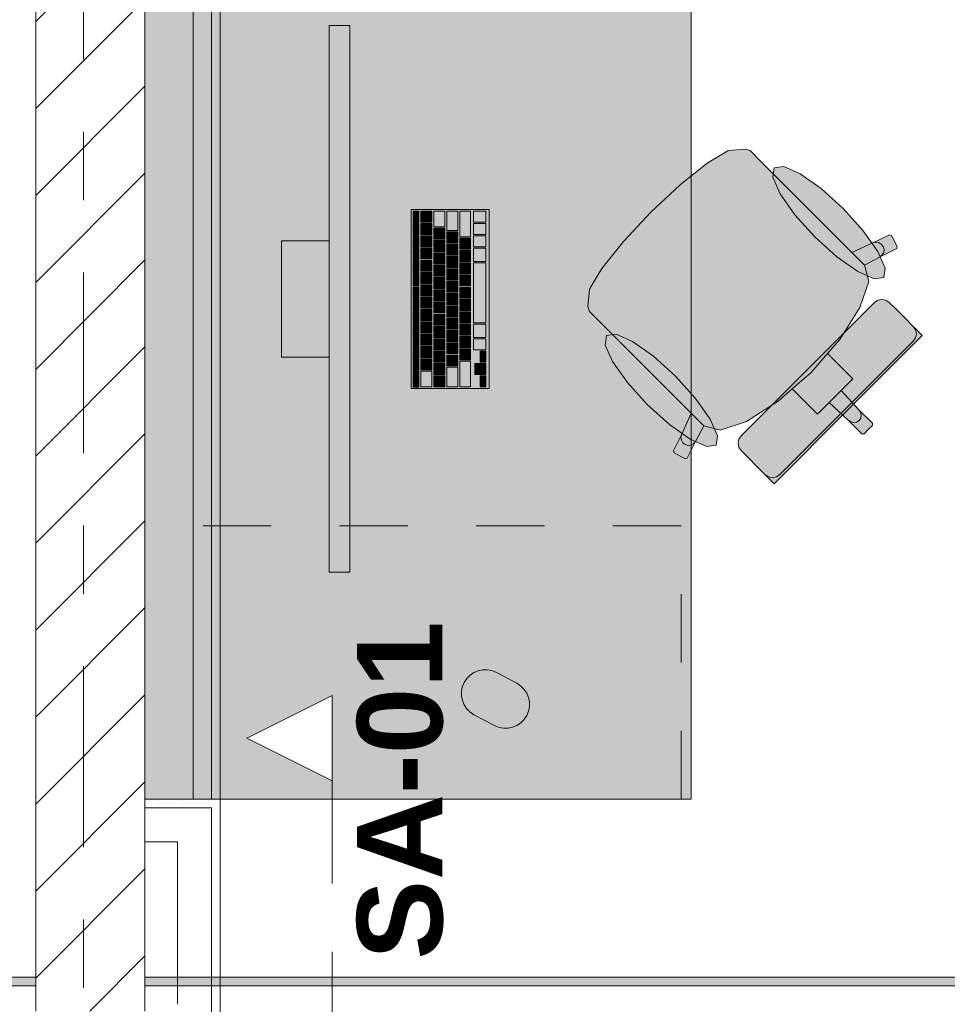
# Model space of a CAD drawing. Header units: metres. Extents: x -3.6 to 84.5, y -11 to 16.8.
# Tile 334 of 389: x 54.4 to 55.8, y 0.7 to 2.2. Entities that reach past the tile are written whole.
import ezdxf

# ---------------------------------------------------------------- set-up
doc = ezdxf.new("R2010")
doc.units = ezdxf.units.M
doc.header["$MEASUREMENT"] = 0
for name, pattern in [('Schnittlinie', [0.3, 0.15, -0.075, 0, -0.075]), ('Strichlinie doppelt', [0.546806, 0.264583, -0.105833, 0.070556, -0.105833]), ('Strichlinie eng', [0.115, 0.075, -0.04]), ('Wipeout_Contour', [1, 0, -1])]:
    doc.linetypes.add(name, pattern=pattern)
for name, color, linetype in [('203 - Marker.Schnitt - Ausbaudetail SA', 7, 'Continuous'), ('451 - Universal.Achsen Raster', 7, 'Continuous'), ('605 - Struktur.Wand Innen', 7, 'Continuous'), ('701 - Einrichtung.Möbel', 7, 'Continuous'), ('Neubau_606 - Struktur.Wand Innen Ausbau', 7, 'Continuous'), ('Neubau_653 - Abdeckung.TB Verkofferung', 7, 'Continuous')]:
    doc.layers.add(name, color=color, linetype=linetype)
doc.styles.add('ERSTELLTER_STIL_1', font='txt')
pattern_1 = [(45, (0, 0), (-0.01767767, 0.01767767), [0, -0.025])]

msp = doc.modelspace()

# ---------------------------------------------------------------- hatches: boundary and pattern name
at = {"layer": '701 - Einrichtung.Möbel', "linetype": 'Continuous', "lineweight": 0, "true_color": 0x3a3a3a}
for points in [[(54.62, 3.01), (54.62, 1.01), (55.42, 1.01), (55.42, 2.21), (56.82, 2.21), (56.82, 3.01)], [(54.9199, 2.1421), (54.8899, 2.1421), (54.8899, 1.3421), (54.9199, 1.3421)], [(55.5423, 1.923), (55.5228, 1.9425), (55.5061, 1.9592), (55.4991, 1.9615), (55.474, 1.9592), (55.4724, 1.9586), (55.443, 1.9407), (55.4039, 1.9093), (55.4033, 1.9088), (55.3609, 1.8691), (55.6791, 1.5509), (55.6853, 1.5571), (55.6852, 1.5602), (55.6653, 1.5801), (55.6394, 1.608), (55.6565, 1.6251), (55.6404, 1.6412), (55.6195, 1.6621), (55.6374, 1.6826), (55.667, 1.7294), (55.6797, 1.7677), (55.6736, 1.7916), (55.6963, 1.8039), (55.7207, 1.8159), (55.7216, 1.8189), (55.7131, 1.835), (55.7101, 1.8361), (55.6858, 1.824), (55.6551, 1.8102)], [(55.6423, 1.8744), (55.6099, 1.9036), (55.5794, 1.9251), (55.5553, 1.9359), (55.5412, 1.9341), (55.5394, 1.9201), (55.5502, 1.8959), (55.5718, 1.8654), (55.6009, 1.8331), (55.6333, 1.8039), (55.6638, 1.7823), (55.6879, 1.7716), (55.702, 1.7733), (55.7038, 1.7874), (55.693, 1.8115), (55.6714, 1.842)], [(55.1239, 1.8731), (55.0099, 1.8731), (55.0099, 1.6111), (55.1239, 1.6111)], [(55.0209, 1.8621), (55.0209, 1.8704), (55.0207, 1.8706), (55.0131, 1.8706), (55.0129, 1.8704), (55.0129, 1.8538), (55.0131, 1.8536), (55.0207, 1.8536), (55.0209, 1.8538)], [(55.0399, 1.8626), (55.0399, 1.8704), (55.0397, 1.8706), (55.0241, 1.8706), (55.0239, 1.8704), (55.0239, 1.8548), (55.0241, 1.8546), (55.0397, 1.8546), (55.0399, 1.8548)], [(55.0589, 1.8591), (55.0589, 1.8704), (55.0587, 1.8706), (55.0431, 1.8706), (55.0429, 1.8704), (55.0429, 1.8478), (55.0431, 1.8476), (55.0587, 1.8476), (55.0589, 1.8478)], [(55.0779, 1.8564), (55.0779, 1.8704), (55.0777, 1.8706), (55.0621, 1.8706), (55.0619, 1.8704), (55.0619, 1.8423), (55.0621, 1.8421), (55.0777, 1.8421), (55.0779, 1.8423)], [(55.0969, 1.8519), (55.0969, 1.8704), (55.0967, 1.8706), (55.0811, 1.8706), (55.0809, 1.8704), (55.0809, 1.8333), (55.0811, 1.8331), (55.0967, 1.8331), (55.0969, 1.8333)], [(55.1189, 1.8626), (55.1189, 1.8704), (55.1187, 1.8706), (55.1011, 1.8706), (55.1009, 1.8704), (55.1009, 1.8548), (55.1011, 1.8546), (55.1187, 1.8546), (55.1189, 1.8548)], [(55.307, 1.6877), (55.4197, 1.5749), (55.4059, 1.5442), (55.3939, 1.5199), (55.3949, 1.5168), (55.4111, 1.5084), (55.414, 1.5093), (55.4261, 1.5336), (55.4384, 1.5564), (55.4623, 1.5503), (55.5006, 1.5629), (55.5474, 1.5925), (55.5679, 1.6105), (55.5887, 1.5896), (55.6049, 1.5735), (55.622, 1.5906), (55.6498, 1.5646), (55.6697, 1.5447), (55.6729, 1.5447), (55.6791, 1.5509), (55.3609, 1.8691), (55.3212, 1.8267), (55.3207, 1.8261), (55.2892, 1.7869), (55.2714, 1.7576), (55.2708, 1.756), (55.2685, 1.7309), (55.2708, 1.7239), (55.2875, 1.7071)], [(55.0209, 1.8436), (55.0209, 1.8519), (55.0207, 1.8521), (55.0131, 1.8521), (55.0129, 1.8519), (55.0129, 1.8353), (55.0131, 1.8351), (55.0207, 1.8351), (55.0209, 1.8353)], [(55.0399, 1.8446), (55.0399, 1.8524), (55.0397, 1.8526), (55.0241, 1.8526), (55.0239, 1.8524), (55.0239, 1.8368), (55.0241, 1.8366), (55.0397, 1.8366), (55.0399, 1.8368)], [(55.0589, 1.8376), (55.0589, 1.8454), (55.0587, 1.8456), (55.0431, 1.8456), (55.0429, 1.8454), (55.0429, 1.8298), (55.0431, 1.8296), (55.0587, 1.8296), (55.0589, 1.8298)], [(55.1189, 1.8446), (55.1189, 1.8524), (55.1187, 1.8526), (55.1011, 1.8526), (55.1009, 1.8524), (55.1009, 1.8368), (55.1011, 1.8366), (55.1187, 1.8366), (55.1189, 1.8368)], [(55.0209, 1.8251), (55.0209, 1.8334), (55.0207, 1.8336), (55.0131, 1.8336), (55.0129, 1.8334), (55.0129, 1.8168), (55.0131, 1.8166), (55.0207, 1.8166), (55.0209, 1.8168)], [(55.0399, 1.8266), (55.0399, 1.8344), (55.0397, 1.8346), (55.0241, 1.8346), (55.0239, 1.8344), (55.0239, 1.8188), (55.0241, 1.8186), (55.0397, 1.8186), (55.0399, 1.8188)], [(55.0779, 1.8321), (55.0779, 1.8399), (55.0777, 1.8401), (55.0621, 1.8401), (55.0619, 1.8399), (55.0619, 1.8243), (55.0621, 1.8241), (55.0777, 1.8241), (55.0779, 1.8243)], [(55.0969, 1.8231), (55.0969, 1.8309), (55.0967, 1.8311), (55.0811, 1.8311), (55.0809, 1.8309), (55.0809, 1.8153), (55.0811, 1.8151), (55.0967, 1.8151), (55.0969, 1.8153)], [(55.1189, 1.8266), (55.1189, 1.8344), (55.1187, 1.8346), (55.1011, 1.8346), (55.1009, 1.8344), (55.1009, 1.8188), (55.1011, 1.8186), (55.1187, 1.8186), (55.1189, 1.8188)], [(54.8899, 1.6571), (54.8899, 1.8271), (54.8199, 1.8271), (54.8199, 1.6571)], [(55.0399, 1.8086), (55.0399, 1.8164), (55.0397, 1.8166), (55.0241, 1.8166), (55.0239, 1.8164), (55.0239, 1.8008), (55.0241, 1.8006), (55.0397, 1.8006), (55.0399, 1.8008)], [(55.0589, 1.8196), (55.0589, 1.8274), (55.0587, 1.8276), (55.0431, 1.8276), (55.0429, 1.8274), (55.0429, 1.8118), (55.0431, 1.8116), (55.0587, 1.8116), (55.0589, 1.8118)], [(55.0779, 1.8141), (55.0779, 1.8219), (55.0777, 1.8221), (55.0621, 1.8221), (55.0619, 1.8219), (55.0619, 1.8063), (55.0621, 1.8061), (55.0777, 1.8061), (55.0779, 1.8063)], [(55.1189, 1.8069), (55.1189, 1.8164), (55.1187, 1.8166), (55.1011, 1.8166), (55.1009, 1.8164), (55.1009, 1.7973), (55.1011, 1.7971), (55.1187, 1.7971), (55.1189, 1.7973)], [(55.0209, 1.8066), (55.0209, 1.8149), (55.0207, 1.8151), (55.0131, 1.8151), (55.0129, 1.8149), (55.0129, 1.7983), (55.0131, 1.7981), (55.0207, 1.7981), (55.0209, 1.7983)], [(55.0589, 1.8016), (55.0589, 1.8094), (55.0587, 1.8096), (55.0431, 1.8096), (55.0429, 1.8094), (55.0429, 1.7938), (55.0431, 1.7936), (55.0587, 1.7936), (55.0589, 1.7938)], [(55.0779, 1.7961), (55.0779, 1.8039), (55.0777, 1.8041), (55.0621, 1.8041), (55.0619, 1.8039), (55.0619, 1.7883), (55.0621, 1.7881), (55.0777, 1.7881), (55.0779, 1.7883)], [(55.0969, 1.8051), (55.0969, 1.8129), (55.0967, 1.8131), (55.0811, 1.8131), (55.0809, 1.8129), (55.0809, 1.7973), (55.0811, 1.7971), (55.0967, 1.7971), (55.0969, 1.7973)], [(55.0209, 1.7881), (55.0209, 1.7964), (55.0207, 1.7966), (55.0131, 1.7966), (55.0129, 1.7964), (55.0129, 1.7798), (55.0131, 1.7796), (55.0207, 1.7796), (55.0209, 1.7798)], [(55.0399, 1.7906), (55.0399, 1.7984), (55.0397, 1.7986), (55.0241, 1.7986), (55.0239, 1.7984), (55.0239, 1.7828), (55.0241, 1.7826), (55.0397, 1.7826), (55.0399, 1.7828)], [(55.0589, 1.7836), (55.0589, 1.7914), (55.0587, 1.7916), (55.0431, 1.7916), (55.0429, 1.7914), (55.0429, 1.7758), (55.0431, 1.7756), (55.0587, 1.7756), (55.0589, 1.7758)], [(55.0969, 1.7871), (55.0969, 1.7949), (55.0967, 1.7951), (55.0811, 1.7951), (55.0809, 1.7949), (55.0809, 1.7793), (55.0811, 1.7791), (55.0967, 1.7791), (55.0969, 1.7793)], [(55.1189, 1.7511), (55.1189, 1.7949), (55.1187, 1.7951), (55.1011, 1.7951), (55.1009, 1.7949), (55.1009, 1.7073), (55.1011, 1.7071), (55.1187, 1.7071), (55.1189, 1.7073)], [(55.0209, 1.7696), (55.0209, 1.7779), (55.0207, 1.7781), (55.0131, 1.7781), (55.0129, 1.7779), (55.0129, 1.7613), (55.0131, 1.7611), (55.0207, 1.7611), (55.0209, 1.7613)], [(55.0399, 1.7726), (55.0399, 1.7804), (55.0397, 1.7806), (55.0241, 1.7806), (55.0239, 1.7804), (55.0239, 1.7648), (55.0241, 1.7646), (55.0397, 1.7646), (55.0399, 1.7648)], [(55.0589, 1.7656), (55.0589, 1.7734), (55.0587, 1.7736), (55.0431, 1.7736), (55.0429, 1.7734), (55.0429, 1.7578), (55.0431, 1.7576), (55.0587, 1.7576), (55.0589, 1.7578)], [(55.0779, 1.7781), (55.0779, 1.7859), (55.0777, 1.7861), (55.0621, 1.7861), (55.0619, 1.7859), (55.0619, 1.7703), (55.0621, 1.7701), (55.0777, 1.7701), (55.0779, 1.7703)], [(55.0969, 1.7691), (55.0969, 1.7769), (55.0967, 1.7771), (55.0811, 1.7771), (55.0809, 1.7769), (55.0809, 1.7613), (55.0811, 1.7611), (55.0967, 1.7611), (55.0969, 1.7613)], [(55.0209, 1.7511), (55.0209, 1.7594), (55.0207, 1.7596), (55.0131, 1.7596), (55.0129, 1.7594), (55.0129, 1.7428), (55.0131, 1.7426), (55.0207, 1.7426), (55.0209, 1.7428)], [(55.0399, 1.7546), (55.0399, 1.7624), (55.0397, 1.7626), (55.0241, 1.7626), (55.0239, 1.7624), (55.0239, 1.7468), (55.0241, 1.7466), (55.0397, 1.7466), (55.0399, 1.7468)], [(55.0779, 1.7601), (55.0779, 1.7679), (55.0777, 1.7681), (55.0621, 1.7681), (55.0619, 1.7679), (55.0619, 1.7523), (55.0621, 1.7521), (55.0777, 1.7521), (55.0779, 1.7523)], [(55.0969, 1.7511), (55.0969, 1.7589), (55.0967, 1.7591), (55.0811, 1.7591), (55.0809, 1.7589), (55.0809, 1.7433), (55.0811, 1.7431), (55.0967, 1.7431), (55.0969, 1.7433)], [(55.0399, 1.7366), (55.0399, 1.7444), (55.0397, 1.7446), (55.0241, 1.7446), (55.0239, 1.7444), (55.0239, 1.7288), (55.0241, 1.7286), (55.0397, 1.7286), (55.0399, 1.7288)], [(55.0589, 1.7476), (55.0589, 1.7554), (55.0587, 1.7556), (55.0431, 1.7556), (55.0429, 1.7554), (55.0429, 1.7398), (55.0431, 1.7396), (55.0587, 1.7396), (55.0589, 1.7398)], [(55.0779, 1.7421), (55.0779, 1.7499), (55.0777, 1.7501), (55.0621, 1.7501), (55.0619, 1.7499), (55.0619, 1.7343), (55.0621, 1.7341), (55.0777, 1.7341), (55.0779, 1.7343)], [(55.0209, 1.7326), (55.0209, 1.7409), (55.0207, 1.7411), (55.0131, 1.7411), (55.0129, 1.7409), (55.0129, 1.7243), (55.0131, 1.7241), (55.0207, 1.7241), (55.0209, 1.7243)], [(55.0589, 1.7296), (55.0589, 1.7374), (55.0587, 1.7376), (55.0431, 1.7376), (55.0429, 1.7374), (55.0429, 1.7218), (55.0431, 1.7216), (55.0587, 1.7216), (55.0589, 1.7218)], [(55.0779, 1.7241), (55.0779, 1.7319), (55.0777, 1.7321), (55.0621, 1.7321), (55.0619, 1.7319), (55.0619, 1.7163), (55.0621, 1.7161), (55.0777, 1.7161), (55.0779, 1.7163)], [(55.0969, 1.7331), (55.0969, 1.7409), (55.0967, 1.7411), (55.0811, 1.7411), (55.0809, 1.7409), (55.0809, 1.7253), (55.0811, 1.7251), (55.0967, 1.7251), (55.0969, 1.7253)], [(55.6882, 1.737), (55.5906, 1.6394), (55.6498, 1.5802), (55.7582, 1.6887), (55.7529, 1.694), (55.7505, 1.6964), (55.745, 1.7019), (55.7426, 1.7043), (55.7354, 1.7115), (55.718, 1.7289), (55.7123, 1.7346), (55.7098, 1.7371), (55.7049, 1.7404), (55.699, 1.7415), (55.6932, 1.7403)], [(55.0209, 1.7141), (55.0209, 1.7224), (55.0207, 1.7226), (55.0131, 1.7226), (55.0129, 1.7224), (55.0129, 1.7058), (55.0131, 1.7056), (55.0207, 1.7056), (55.0209, 1.7058)], [(55.0399, 1.7186), (55.0399, 1.7264), (55.0397, 1.7266), (55.0241, 1.7266), (55.0239, 1.7264), (55.0239, 1.7108), (55.0241, 1.7106), (55.0397, 1.7106), (55.0399, 1.7108)], [(55.0589, 1.7116), (55.0589, 1.7194), (55.0587, 1.7196), (55.0431, 1.7196), (55.0429, 1.7194), (55.0429, 1.7038), (55.0431, 1.7036), (55.0587, 1.7036), (55.0589, 1.7038)], [(55.0969, 1.7151), (55.0969, 1.7229), (55.0967, 1.7231), (55.0811, 1.7231), (55.0809, 1.7229), (55.0809, 1.7073), (55.0811, 1.7071), (55.0967, 1.7071), (55.0969, 1.7073)], [(55.0209, 1.6956), (55.0209, 1.7039), (55.0207, 1.7041), (55.0131, 1.7041), (55.0129, 1.7039), (55.0129, 1.6873), (55.0131, 1.6871), (55.0207, 1.6871), (55.0209, 1.6873)], [(55.0399, 1.7006), (55.0399, 1.7084), (55.0397, 1.7086), (55.0241, 1.7086), (55.0239, 1.7084), (55.0239, 1.6928), (55.0241, 1.6926), (55.0397, 1.6926), (55.0399, 1.6928)], [(55.0589, 1.6936), (55.0589, 1.7014), (55.0587, 1.7016), (55.0431, 1.7016), (55.0429, 1.7014), (55.0429, 1.6858), (55.0431, 1.6856), (55.0587, 1.6856), (55.0589, 1.6858)], [(55.0779, 1.7061), (55.0779, 1.7139), (55.0777, 1.7141), (55.0621, 1.7141), (55.0619, 1.7139), (55.0619, 1.6983), (55.0621, 1.6981), (55.0777, 1.6981), (55.0779, 1.6983)], [(55.0969, 1.6971), (55.0969, 1.7049), (55.0967, 1.7051), (55.0811, 1.7051), (55.0809, 1.7049), (55.0809, 1.6893), (55.0811, 1.6891), (55.0967, 1.6891), (55.0969, 1.6893)], [(55.1189, 1.6954), (55.1189, 1.7049), (55.1187, 1.7051), (55.1011, 1.7051), (55.1009, 1.7049), (55.1009, 1.6858), (55.1011, 1.6856), (55.1187, 1.6856), (55.1189, 1.6858)], [(55.0399, 1.6826), (55.0399, 1.6904), (55.0397, 1.6906), (55.0241, 1.6906), (55.0239, 1.6904), (55.0239, 1.6748), (55.0241, 1.6746), (55.0397, 1.6746), (55.0399, 1.6748)], [(55.0779, 1.6881), (55.0779, 1.6959), (55.0777, 1.6961), (55.0621, 1.6961), (55.0619, 1.6959), (55.0619, 1.6803), (55.0621, 1.6801), (55.0777, 1.6801), (55.0779, 1.6803)], [(55.0969, 1.6791), (55.0969, 1.6869), (55.0967, 1.6871), (55.0811, 1.6871), (55.0809, 1.6869), (55.0809, 1.6713), (55.0811, 1.6711), (55.0967, 1.6711), (55.0969, 1.6713)], [(55.3556, 1.5877), (55.3879, 1.5585), (55.4185, 1.537), (55.4426, 1.5262), (55.4566, 1.528), (55.4584, 1.542), (55.4477, 1.5662), (55.4261, 1.5967), (55.3969, 1.629), (55.3646, 1.6582), (55.3341, 1.6798), (55.3099, 1.6905), (55.2959, 1.6887), (55.2941, 1.6747), (55.3048, 1.6506), (55.3264, 1.6201)], [(55.0209, 1.6771), (55.0209, 1.6854), (55.0207, 1.6856), (55.0131, 1.6856), (55.0129, 1.6854), (55.0129, 1.6688), (55.0131, 1.6686), (55.0207, 1.6686), (55.0209, 1.6688)], [(55.0399, 1.6646), (55.0399, 1.6724), (55.0397, 1.6726), (55.0241, 1.6726), (55.0239, 1.6724), (55.0239, 1.6568), (55.0241, 1.6566), (55.0397, 1.6566), (55.0399, 1.6568)], [(55.0589, 1.6756), (55.0589, 1.6834), (55.0587, 1.6836), (55.0431, 1.6836), (55.0429, 1.6834), (55.0429, 1.6678), (55.0431, 1.6676), (55.0587, 1.6676), (55.0589, 1.6678)], [(55.0779, 1.6701), (55.0779, 1.6779), (55.0777, 1.6781), (55.0621, 1.6781), (55.0619, 1.6779), (55.0619, 1.6623), (55.0621, 1.6621), (55.0777, 1.6621), (55.0779, 1.6623)], [(55.1189, 1.6756), (55.1189, 1.6834), (55.1187, 1.6836), (55.1011, 1.6836), (55.1009, 1.6834), (55.1009, 1.6678), (55.1011, 1.6676), (55.1187, 1.6676), (55.1189, 1.6678)], [(55.0209, 1.6586), (55.0209, 1.6669), (55.0207, 1.6671), (55.0131, 1.6671), (55.0129, 1.6669), (55.0129, 1.6503), (55.0131, 1.6501), (55.0207, 1.6501), (55.0209, 1.6503)], [(55.0589, 1.6576), (55.0589, 1.6654), (55.0587, 1.6656), (55.0431, 1.6656), (55.0429, 1.6654), (55.0429, 1.6498), (55.0431, 1.6496), (55.0587, 1.6496), (55.0589, 1.6498)], [(55.0779, 1.6521), (55.0779, 1.6599), (55.0777, 1.6601), (55.0621, 1.6601), (55.0619, 1.6599), (55.0619, 1.6443), (55.0621, 1.6441), (55.0777, 1.6441), (55.0779, 1.6443)], [(55.0969, 1.6611), (55.0969, 1.6689), (55.0967, 1.6691), (55.0811, 1.6691), (55.0809, 1.6689), (55.0809, 1.6533), (55.0811, 1.6531), (55.0967, 1.6531), (55.0969, 1.6533)], [(55.1189, 1.6576), (55.1189, 1.6654), (55.1187, 1.6656), (55.1111, 1.6656), (55.1109, 1.6654), (55.1109, 1.6498), (55.1111, 1.6496), (55.1187, 1.6496), (55.1189, 1.6498)], [(55.0209, 1.6401), (55.0209, 1.6484), (55.0207, 1.6486), (55.0131, 1.6486), (55.0129, 1.6484), (55.0129, 1.6318), (55.0131, 1.6316), (55.0207, 1.6316), (55.0209, 1.6318)], [(55.0399, 1.6466), (55.0399, 1.6544), (55.0397, 1.6546), (55.0241, 1.6546), (55.0239, 1.6544), (55.0239, 1.6388), (55.0241, 1.6386), (55.0397, 1.6386), (55.0399, 1.6388)], [(55.0589, 1.6396), (55.0589, 1.6474), (55.0587, 1.6476), (55.0431, 1.6476), (55.0429, 1.6474), (55.0429, 1.6318), (55.0431, 1.6316), (55.0587, 1.6316), (55.0589, 1.6318)], [(55.0969, 1.6324), (55.0969, 1.6509), (55.0967, 1.6511), (55.0811, 1.6511), (55.0809, 1.6509), (55.0809, 1.6138), (55.0811, 1.6136), (55.0967, 1.6136), (55.0969, 1.6138)], [(55.1109, 1.6396), (55.1109, 1.6474), (55.1107, 1.6476), (55.1031, 1.6476), (55.1029, 1.6474), (55.1029, 1.6318), (55.1031, 1.6316), (55.1107, 1.6316), (55.1109, 1.6318)], [(55.1189, 1.6396), (55.1189, 1.6474), (55.1187, 1.6476), (55.1111, 1.6476), (55.1109, 1.6474), (55.1109, 1.6318), (55.1111, 1.6316), (55.1187, 1.6316), (55.1189, 1.6318)], [(55.0209, 1.6216), (55.0209, 1.6299), (55.0207, 1.6301), (55.0131, 1.6301), (55.0129, 1.6299), (55.0129, 1.6133), (55.0131, 1.6131), (55.0207, 1.6131), (55.0209, 1.6133)], [(55.0399, 1.6251), (55.0399, 1.6364), (55.0397, 1.6366), (55.0241, 1.6366), (55.0239, 1.6364), (55.0239, 1.6138), (55.0241, 1.6136), (55.0397, 1.6136), (55.0399, 1.6138)], [(55.0589, 1.6216), (55.0589, 1.6294), (55.0587, 1.6296), (55.0431, 1.6296), (55.0429, 1.6294), (55.0429, 1.6138), (55.0431, 1.6136), (55.0587, 1.6136), (55.0589, 1.6138)], [(55.0779, 1.6279), (55.0779, 1.6419), (55.0777, 1.6421), (55.0621, 1.6421), (55.0619, 1.6419), (55.0619, 1.6138), (55.0621, 1.6136), (55.0777, 1.6136), (55.0779, 1.6138)], [(55.1189, 1.6216), (55.1189, 1.6294), (55.1187, 1.6296), (55.1111, 1.6296), (55.1109, 1.6294), (55.1109, 1.6138), (55.1111, 1.6136), (55.1187, 1.6136), (55.1189, 1.6138)], [(55.493, 1.5418), (55.4897, 1.5368), (55.4885, 1.5309), (55.4896, 1.5251), (55.4929, 1.5202), (55.4953, 1.5177), (55.5011, 1.5119), (55.5185, 1.4946), (55.5256, 1.4874), (55.5281, 1.485), (55.5336, 1.4794), (55.536, 1.477), (55.5413, 1.4718), (55.6498, 1.5802), (55.5906, 1.6394)], [(55.1166, 1.1258), (55.1316, 1.1179, 1), (55.1645, 1.1797), (55.1345, 1.1956, 0.994302), (55.1016, 1.1338)]]:
    msp.add_hatch(color=250, dxfattribs=at).paths.add_polyline_path(points)
at = {"layer": 'Neubau_606 - Struktur.Wand Innen Ausbau', "linetype": 'Continuous', "lineweight": 0, "true_color": 0x000000}
h = msp.add_hatch(dxfattribs=at)
h.set_pattern_fill('Gips_0001', color=18, style=0, pattern_type=2)
h.set_pattern_definition(pattern_1)
h.paths.add_polyline_path([(54.7175, 1.01), (54.7175, 0.9975), (54.73, 1.01)])
h = msp.add_hatch(dxfattribs=at)
h.set_pattern_fill('Gips_0001', color=18, style=0, pattern_type=2)
h.set_pattern_definition(pattern_1)
h.paths.add_polyline_path([(54.7175, 0.9975), (54.73, 0.9975), (54.73, 1.01)])
h = msp.add_hatch(dxfattribs=at)
h.set_pattern_fill('Gips_0001', color=18, style=0, pattern_type=2)
h.set_pattern_definition(pattern_1)
h.paths.add_polyline_path([(54.7175, 0.9975), (54.7175, 0.255), (54.73, 0.255), (54.73, 0.9975)])
at = {"layer": 'Neubau_653 - Abdeckung.TB Verkofferung', "linetype": 'Continuous', "lineweight": 0, "true_color": 0x000000}
h = msp.add_hatch(dxfattribs=at)
h.set_pattern_fill('Gips_0001', color=18, style=0, pattern_type=2)
h.set_pattern_definition(pattern_1)
h.paths.add_polyline_path([(54.73, 1.01), (54.73, 5.0505), (54.7175, 5.0505), (54.7175, 1.01)])
h = msp.add_hatch(dxfattribs=at)
h.set_pattern_fill('Gips_0001', color=18, style=0, pattern_type=2)
h.set_pattern_definition(pattern_1)
h.paths.add_polyline_path([(51.02, 0.737), (62.025, 0.737), (62.025, 0.7495), (51.02, 0.7495)])

# ---------------------------------------------------------------- linework, layer by layer
at = {"layer": '203 - Marker.Schnitt - Ausbaudetail SA', "color": 7, "linetype": 'Schnittlinie', "lineweight": 13}
msp.add_line((54.894, 1.037), (54.894, -0.4425), dxfattribs=at)
at = {"layer": '701 - Einrichtung.Möbel', "color": 7, "linetype": 'Continuous', "lineweight": 5, "true_color": 0xebebeb}
for p, q in [((55.474, 1.9592), (55.4991, 1.9615)), ((55.4991, 1.9615), (55.5061, 1.9592)), ((55.443, 1.9407), (55.4724, 1.9586)), ((55.4724, 1.9586), (55.474, 1.9592)), ((55.5061, 1.9592), (55.5228, 1.9425)), ((55.4039, 1.9093), (55.443, 1.9407)), ((55.5228, 1.9425), (55.5423, 1.923)), ((55.5423, 1.923), (55.6551, 1.8102)), ((55.3609, 1.8691), (55.4033, 1.9088)), ((55.4033, 1.9088), (55.4039, 1.9093)), ((55.3609, 1.8691), (55.3212, 1.8267)), ((55.6858, 1.824), (55.7101, 1.8361)), ((55.7101, 1.8361), (55.7131, 1.835)), ((55.7131, 1.835), (55.7216, 1.8189)), ((55.3207, 1.8261), (55.2892, 1.7869)), ((55.3212, 1.8267), (55.3207, 1.8261)), ((55.6551, 1.8102), (55.6858, 1.824)), ((55.6858, 1.824), (55.69, 1.8251)), ((55.69, 1.8251), (55.6943, 1.8245)), ((55.6943, 1.8245), (55.6982, 1.8223)), ((55.7207, 1.8159), (55.6963, 1.8039)), ((55.6982, 1.8223), (55.7009, 1.8189)), ((55.7009, 1.8189), (55.7022, 1.8146)), ((55.7216, 1.8189), (55.7207, 1.8159)), ((55.6735, 1.7918), (55.6551, 1.8102)), ((55.6963, 1.8039), (55.6736, 1.7916)), ((55.6997, 1.8065), (55.6963, 1.8039)), ((55.7018, 1.8103), (55.6997, 1.8065)), ((55.7022, 1.8146), (55.7018, 1.8103)), ((55.2892, 1.7869), (55.2714, 1.7576)), ((55.6735, 1.7918), (55.6736, 1.7916)), ((55.6736, 1.7916), (55.6797, 1.7677)), ((55.6797, 1.7677), (55.667, 1.7294)), ((55.2708, 1.756), (55.2685, 1.7309)), ((55.2714, 1.7576), (55.2708, 1.756)), ((55.2685, 1.7309), (55.2708, 1.7239)), ((55.5906, 1.6394), (55.6882, 1.737)), ((55.667, 1.7294), (55.6374, 1.6826)), ((55.6882, 1.737), (55.6932, 1.7403)), ((55.6932, 1.7403), (55.699, 1.7415)), ((55.699, 1.7415), (55.7049, 1.7404)), ((55.7049, 1.7404), (55.7098, 1.7371)), ((55.7098, 1.7371), (55.7123, 1.7346)), ((55.7123, 1.7346), (55.718, 1.7289)), ((55.2708, 1.7239), (55.2875, 1.7071)), ((55.718, 1.7289), (55.7354, 1.7115)), ((55.2875, 1.7071), (55.307, 1.6877)), ((55.7354, 1.7115), (55.7426, 1.7043)), ((55.7426, 1.7043), (55.745, 1.7019)), ((55.7483, 1.6969), (55.745, 1.7019)), ((55.745, 1.7019), (55.7505, 1.6964)), ((55.307, 1.6877), (55.4197, 1.5749)), ((55.7582, 1.6887), (55.6498, 1.5802)), ((55.7495, 1.6911), (55.7483, 1.6969)), ((55.7483, 1.6852), (55.7495, 1.6911)), ((55.7505, 1.6964), (55.7529, 1.694)), ((55.7529, 1.694), (55.7582, 1.6887)), ((55.6374, 1.6826), (55.6195, 1.6621)), ((55.6473, 1.5827), (55.7449, 1.6803)), ((55.7449, 1.6803), (55.7483, 1.6852)), ((55.6195, 1.6621), (55.5954, 1.6346)), ((55.6195, 1.6621), (55.6404, 1.6412)), ((55.5906, 1.6394), (55.493, 1.5418)), ((55.5679, 1.6105), (55.5954, 1.6346)), ((55.6404, 1.6412), (55.6565, 1.6251)), ((55.6565, 1.6251), (55.6394, 1.608)), ((55.5474, 1.5925), (55.5679, 1.6105)), ((55.5679, 1.6105), (55.5887, 1.5896)), ((55.622, 1.5906), (55.6307, 1.5993)), ((55.6394, 1.608), (55.6307, 1.5993)), ((55.6394, 1.608), (55.6653, 1.5801)), ((55.5006, 1.5629), (55.5474, 1.5925)), ((55.5887, 1.5896), (55.6049, 1.5735)), ((55.6049, 1.5735), (55.622, 1.5906)), ((55.622, 1.5906), (55.6498, 1.5646)), ((55.4197, 1.5749), (55.4059, 1.5442)), ((55.4382, 1.5564), (55.4197, 1.5749)), ((55.5413, 1.4718), (55.6498, 1.5802)), ((55.6473, 1.5827), (55.5497, 1.4851)), ((55.6653, 1.5801), (55.6678, 1.5765)), ((55.6653, 1.5801), (55.6852, 1.5602)), ((55.6678, 1.5765), (55.6688, 1.5722)), ((55.6688, 1.5722), (55.668, 1.5679)), ((55.4261, 1.5336), (55.4384, 1.5564)), ((55.4382, 1.5564), (55.4384, 1.5564)), ((55.4384, 1.5564), (55.4623, 1.5503)), ((55.4623, 1.5503), (55.5006, 1.5629)), ((55.6498, 1.5646), (55.6535, 1.5622)), ((55.6498, 1.5646), (55.6697, 1.5447)), ((55.6535, 1.5622), (55.6578, 1.5612)), ((55.6578, 1.5612), (55.6621, 1.562)), ((55.6621, 1.562), (55.6657, 1.5643)), ((55.668, 1.5679), (55.6657, 1.5643)), ((55.6853, 1.5571), (55.6791, 1.5509)), ((55.6852, 1.5602), (55.6853, 1.5571)), ((55.4059, 1.5442), (55.3939, 1.5199)), ((55.4059, 1.5442), (55.4048, 1.54)), ((55.493, 1.5418), (55.4897, 1.5368)), ((55.6697, 1.5447), (55.6729, 1.5447)), ((55.6729, 1.5447), (55.6791, 1.5509)), ((55.4048, 1.54), (55.4054, 1.5357)), ((55.4054, 1.5357), (55.4076, 1.5318)), ((55.4076, 1.5318), (55.4111, 1.5291)), ((55.4111, 1.5291), (55.4153, 1.5278)), ((55.414, 1.5093), (55.4261, 1.5336)), ((55.4153, 1.5278), (55.4197, 1.5282)), ((55.4197, 1.5282), (55.4234, 1.5303)), ((55.4234, 1.5303), (55.4261, 1.5336)), ((55.4897, 1.5368), (55.4885, 1.5309)), ((55.4885, 1.5309), (55.4896, 1.5251)), ((55.3939, 1.5199), (55.3949, 1.5168)), ((55.3949, 1.5168), (55.4111, 1.5084)), ((55.4896, 1.5251), (55.4929, 1.5202)), ((55.4929, 1.5202), (55.4953, 1.5177)), ((55.4953, 1.5177), (55.5011, 1.5119)), ((55.4111, 1.5084), (55.414, 1.5093)), ((55.5011, 1.5119), (55.5185, 1.4946)), ((55.5185, 1.4946), (55.5256, 1.4874)), ((55.5256, 1.4874), (55.5281, 1.485)), ((55.5281, 1.485), (55.5336, 1.4794)), ((55.5331, 1.4817), (55.5281, 1.4849)), ((55.5497, 1.4851), (55.5447, 1.4817)), ((55.5389, 1.4805), (55.5331, 1.4817)), ((55.5336, 1.4794), (55.536, 1.477)), ((55.536, 1.477), (55.5413, 1.4718)), ((55.5447, 1.4817), (55.5389, 1.4805))]:
    msp.add_line(p, q, dxfattribs=at)
at = {"layer": '701 - Einrichtung.Möbel', "color": 7, "linetype": 'Strichlinie eng', "lineweight": 5, "true_color": 0xebebeb}
for p, q in [((55.405, 1.41), (54.62, 1.41)), ((55.405, 1.01), (55.405, 1.41))]:
    msp.add_line(p, q, dxfattribs=at)
at = {"layer": '701 - Einrichtung.Möbel', "color": 7, "linetype": 'Continuous', "lineweight": 5, "true_color": 0xebebeb, "flags": 128}
for points in [[(54.62, 3.01), (54.62, 1.01), (55.42, 1.01), (55.42, 2.21), (56.82, 2.21), (56.82, 3.01)], [(54.9199, 2.1421), (54.9199, 1.3421), (54.8899, 1.3421), (54.8899, 2.1421)], [(55.6423, 1.8744), (55.6714, 1.842), (55.693, 1.8115), (55.7038, 1.7874), (55.702, 1.7733), (55.6879, 1.7716), (55.6638, 1.7823), (55.6333, 1.8039), (55.6009, 1.8331), (55.5718, 1.8654), (55.5502, 1.8959), (55.5394, 1.9201), (55.5412, 1.9341), (55.5553, 1.9359), (55.5794, 1.9251), (55.6099, 1.9036)], [(55.1239, 1.8731), (55.1239, 1.6111), (55.0099, 1.6111), (55.0099, 1.8731)], [(55.0209, 1.8621), (55.0209, 1.8538), (55.0207, 1.8536), (55.0131, 1.8536), (55.0129, 1.8538), (55.0129, 1.8704), (55.0131, 1.8706), (55.0207, 1.8706), (55.0209, 1.8704)], [(55.0399, 1.8626), (55.0399, 1.8548), (55.0397, 1.8546), (55.0241, 1.8546), (55.0239, 1.8548), (55.0239, 1.8704), (55.0241, 1.8706), (55.0397, 1.8706), (55.0399, 1.8704)], [(55.0589, 1.8591), (55.0589, 1.8478), (55.0587, 1.8476), (55.0431, 1.8476), (55.0429, 1.8478), (55.0429, 1.8704), (55.0431, 1.8706), (55.0587, 1.8706), (55.0589, 1.8704)], [(55.0779, 1.8564), (55.0779, 1.8423), (55.0777, 1.8421), (55.0621, 1.8421), (55.0619, 1.8423), (55.0619, 1.8704), (55.0621, 1.8706), (55.0777, 1.8706), (55.0779, 1.8704)], [(55.0969, 1.8519), (55.0969, 1.8333), (55.0967, 1.8331), (55.0811, 1.8331), (55.0809, 1.8333), (55.0809, 1.8704), (55.0811, 1.8706), (55.0967, 1.8706), (55.0969, 1.8704)], [(55.1189, 1.8626), (55.1189, 1.8548), (55.1187, 1.8546), (55.1011, 1.8546), (55.1009, 1.8548), (55.1009, 1.8704), (55.1011, 1.8706), (55.1187, 1.8706), (55.1189, 1.8704)], [(55.0209, 1.8436), (55.0209, 1.8353), (55.0207, 1.8351), (55.0131, 1.8351), (55.0129, 1.8353), (55.0129, 1.8519), (55.0131, 1.8521), (55.0207, 1.8521), (55.0209, 1.8519)], [(55.0399, 1.8446), (55.0399, 1.8368), (55.0397, 1.8366), (55.0241, 1.8366), (55.0239, 1.8368), (55.0239, 1.8524), (55.0241, 1.8526), (55.0397, 1.8526), (55.0399, 1.8524)], [(55.0589, 1.8376), (55.0589, 1.8298), (55.0587, 1.8296), (55.0431, 1.8296), (55.0429, 1.8298), (55.0429, 1.8454), (55.0431, 1.8456), (55.0587, 1.8456), (55.0589, 1.8454)], [(55.1189, 1.8446), (55.1189, 1.8368), (55.1187, 1.8366), (55.1011, 1.8366), (55.1009, 1.8368), (55.1009, 1.8524), (55.1011, 1.8526), (55.1187, 1.8526), (55.1189, 1.8524)], [(55.0209, 1.8251), (55.0209, 1.8168), (55.0207, 1.8166), (55.0131, 1.8166), (55.0129, 1.8168), (55.0129, 1.8334), (55.0131, 1.8336), (55.0207, 1.8336), (55.0209, 1.8334)], [(55.0399, 1.8266), (55.0399, 1.8188), (55.0397, 1.8186), (55.0241, 1.8186), (55.0239, 1.8188), (55.0239, 1.8344), (55.0241, 1.8346), (55.0397, 1.8346), (55.0399, 1.8344)], [(55.0779, 1.8321), (55.0779, 1.8243), (55.0777, 1.8241), (55.0621, 1.8241), (55.0619, 1.8243), (55.0619, 1.8399), (55.0621, 1.8401), (55.0777, 1.8401), (55.0779, 1.8399)], [(55.0969, 1.8231), (55.0969, 1.8153), (55.0967, 1.8151), (55.0811, 1.8151), (55.0809, 1.8153), (55.0809, 1.8309), (55.0811, 1.8311), (55.0967, 1.8311), (55.0969, 1.8309)], [(55.1189, 1.8266), (55.1189, 1.8188), (55.1187, 1.8186), (55.1011, 1.8186), (55.1009, 1.8188), (55.1009, 1.8344), (55.1011, 1.8346), (55.1187, 1.8346), (55.1189, 1.8344)], [(54.8899, 1.6571), (54.8199, 1.6571), (54.8199, 1.8271), (54.8899, 1.8271)], [(55.0399, 1.8086), (55.0399, 1.8008), (55.0397, 1.8006), (55.0241, 1.8006), (55.0239, 1.8008), (55.0239, 1.8164), (55.0241, 1.8166), (55.0397, 1.8166), (55.0399, 1.8164)], [(55.0589, 1.8196), (55.0589, 1.8118), (55.0587, 1.8116), (55.0431, 1.8116), (55.0429, 1.8118), (55.0429, 1.8274), (55.0431, 1.8276), (55.0587, 1.8276), (55.0589, 1.8274)], [(55.0779, 1.8141), (55.0779, 1.8063), (55.0777, 1.8061), (55.0621, 1.8061), (55.0619, 1.8063), (55.0619, 1.8219), (55.0621, 1.8221), (55.0777, 1.8221), (55.0779, 1.8219)], [(55.1189, 1.8069), (55.1189, 1.7973), (55.1187, 1.7971), (55.1011, 1.7971), (55.1009, 1.7973), (55.1009, 1.8164), (55.1011, 1.8166), (55.1187, 1.8166), (55.1189, 1.8164)], [(55.0209, 1.8066), (55.0209, 1.7983), (55.0207, 1.7981), (55.0131, 1.7981), (55.0129, 1.7983), (55.0129, 1.8149), (55.0131, 1.8151), (55.0207, 1.8151), (55.0209, 1.8149)], [(55.0589, 1.8016), (55.0589, 1.7938), (55.0587, 1.7936), (55.0431, 1.7936), (55.0429, 1.7938), (55.0429, 1.8094), (55.0431, 1.8096), (55.0587, 1.8096), (55.0589, 1.8094)], [(55.0779, 1.7961), (55.0779, 1.7883), (55.0777, 1.7881), (55.0621, 1.7881), (55.0619, 1.7883), (55.0619, 1.8039), (55.0621, 1.8041), (55.0777, 1.8041), (55.0779, 1.8039)], [(55.0969, 1.8051), (55.0969, 1.7973), (55.0967, 1.7971), (55.0811, 1.7971), (55.0809, 1.7973), (55.0809, 1.8129), (55.0811, 1.8131), (55.0967, 1.8131), (55.0969, 1.8129)], [(55.0209, 1.7881), (55.0209, 1.7798), (55.0207, 1.7796), (55.0131, 1.7796), (55.0129, 1.7798), (55.0129, 1.7964), (55.0131, 1.7966), (55.0207, 1.7966), (55.0209, 1.7964)], [(55.0399, 1.7906), (55.0399, 1.7828), (55.0397, 1.7826), (55.0241, 1.7826), (55.0239, 1.7828), (55.0239, 1.7984), (55.0241, 1.7986), (55.0397, 1.7986), (55.0399, 1.7984)], [(55.0589, 1.7836), (55.0589, 1.7758), (55.0587, 1.7756), (55.0431, 1.7756), (55.0429, 1.7758), (55.0429, 1.7914), (55.0431, 1.7916), (55.0587, 1.7916), (55.0589, 1.7914)], [(55.0969, 1.7871), (55.0969, 1.7793), (55.0967, 1.7791), (55.0811, 1.7791), (55.0809, 1.7793), (55.0809, 1.7949), (55.0811, 1.7951), (55.0967, 1.7951), (55.0969, 1.7949)], [(55.1189, 1.7511), (55.1189, 1.7073), (55.1187, 1.7071), (55.1011, 1.7071), (55.1009, 1.7073), (55.1009, 1.7949), (55.1011, 1.7951), (55.1187, 1.7951), (55.1189, 1.7949)], [(55.0209, 1.7696), (55.0209, 1.7613), (55.0207, 1.7611), (55.0131, 1.7611), (55.0129, 1.7613), (55.0129, 1.7779), (55.0131, 1.7781), (55.0207, 1.7781), (55.0209, 1.7779)], [(55.0399, 1.7726), (55.0399, 1.7648), (55.0397, 1.7646), (55.0241, 1.7646), (55.0239, 1.7648), (55.0239, 1.7804), (55.0241, 1.7806), (55.0397, 1.7806), (55.0399, 1.7804)], [(55.0589, 1.7656), (55.0589, 1.7578), (55.0587, 1.7576), (55.0431, 1.7576), (55.0429, 1.7578), (55.0429, 1.7734), (55.0431, 1.7736), (55.0587, 1.7736), (55.0589, 1.7734)], [(55.0779, 1.7781), (55.0779, 1.7703), (55.0777, 1.7701), (55.0621, 1.7701), (55.0619, 1.7703), (55.0619, 1.7859), (55.0621, 1.7861), (55.0777, 1.7861), (55.0779, 1.7859)], [(55.0969, 1.7691), (55.0969, 1.7613), (55.0967, 1.7611), (55.0811, 1.7611), (55.0809, 1.7613), (55.0809, 1.7769), (55.0811, 1.7771), (55.0967, 1.7771), (55.0969, 1.7769)], [(55.0209, 1.7511), (55.0209, 1.7428), (55.0207, 1.7426), (55.0131, 1.7426), (55.0129, 1.7428), (55.0129, 1.7594), (55.0131, 1.7596), (55.0207, 1.7596), (55.0209, 1.7594)], [(55.0399, 1.7546), (55.0399, 1.7468), (55.0397, 1.7466), (55.0241, 1.7466), (55.0239, 1.7468), (55.0239, 1.7624), (55.0241, 1.7626), (55.0397, 1.7626), (55.0399, 1.7624)], [(55.0779, 1.7601), (55.0779, 1.7523), (55.0777, 1.7521), (55.0621, 1.7521), (55.0619, 1.7523), (55.0619, 1.7679), (55.0621, 1.7681), (55.0777, 1.7681), (55.0779, 1.7679)], [(55.0969, 1.7511), (55.0969, 1.7433), (55.0967, 1.7431), (55.0811, 1.7431), (55.0809, 1.7433), (55.0809, 1.7589), (55.0811, 1.7591), (55.0967, 1.7591), (55.0969, 1.7589)], [(55.0399, 1.7366), (55.0399, 1.7288), (55.0397, 1.7286), (55.0241, 1.7286), (55.0239, 1.7288), (55.0239, 1.7444), (55.0241, 1.7446), (55.0397, 1.7446), (55.0399, 1.7444)], [(55.0589, 1.7476), (55.0589, 1.7398), (55.0587, 1.7396), (55.0431, 1.7396), (55.0429, 1.7398), (55.0429, 1.7554), (55.0431, 1.7556), (55.0587, 1.7556), (55.0589, 1.7554)], [(55.0779, 1.7421), (55.0779, 1.7343), (55.0777, 1.7341), (55.0621, 1.7341), (55.0619, 1.7343), (55.0619, 1.7499), (55.0621, 1.7501), (55.0777, 1.7501), (55.0779, 1.7499)], [(55.0209, 1.7326), (55.0209, 1.7243), (55.0207, 1.7241), (55.0131, 1.7241), (55.0129, 1.7243), (55.0129, 1.7409), (55.0131, 1.7411), (55.0207, 1.7411), (55.0209, 1.7409)], [(55.0589, 1.7296), (55.0589, 1.7218), (55.0587, 1.7216), (55.0431, 1.7216), (55.0429, 1.7218), (55.0429, 1.7374), (55.0431, 1.7376), (55.0587, 1.7376), (55.0589, 1.7374)], [(55.0779, 1.7241), (55.0779, 1.7163), (55.0777, 1.7161), (55.0621, 1.7161), (55.0619, 1.7163), (55.0619, 1.7319), (55.0621, 1.7321), (55.0777, 1.7321), (55.0779, 1.7319)], [(55.0969, 1.7331), (55.0969, 1.7253), (55.0967, 1.7251), (55.0811, 1.7251), (55.0809, 1.7253), (55.0809, 1.7409), (55.0811, 1.7411), (55.0967, 1.7411), (55.0969, 1.7409)], [(55.0209, 1.7141), (55.0209, 1.7058), (55.0207, 1.7056), (55.0131, 1.7056), (55.0129, 1.7058), (55.0129, 1.7224), (55.0131, 1.7226), (55.0207, 1.7226), (55.0209, 1.7224)], [(55.0399, 1.7186), (55.0399, 1.7108), (55.0397, 1.7106), (55.0241, 1.7106), (55.0239, 1.7108), (55.0239, 1.7264), (55.0241, 1.7266), (55.0397, 1.7266), (55.0399, 1.7264)], [(55.0589, 1.7116), (55.0589, 1.7038), (55.0587, 1.7036), (55.0431, 1.7036), (55.0429, 1.7038), (55.0429, 1.7194), (55.0431, 1.7196), (55.0587, 1.7196), (55.0589, 1.7194)], [(55.0969, 1.7151), (55.0969, 1.7073), (55.0967, 1.7071), (55.0811, 1.7071), (55.0809, 1.7073), (55.0809, 1.7229), (55.0811, 1.7231), (55.0967, 1.7231), (55.0969, 1.7229)], [(55.0209, 1.6956), (55.0209, 1.6873), (55.0207, 1.6871), (55.0131, 1.6871), (55.0129, 1.6873), (55.0129, 1.7039), (55.0131, 1.7041), (55.0207, 1.7041), (55.0209, 1.7039)], [(55.0399, 1.7006), (55.0399, 1.6928), (55.0397, 1.6926), (55.0241, 1.6926), (55.0239, 1.6928), (55.0239, 1.7084), (55.0241, 1.7086), (55.0397, 1.7086), (55.0399, 1.7084)], [(55.0589, 1.6936), (55.0589, 1.6858), (55.0587, 1.6856), (55.0431, 1.6856), (55.0429, 1.6858), (55.0429, 1.7014), (55.0431, 1.7016), (55.0587, 1.7016), (55.0589, 1.7014)], [(55.0779, 1.7061), (55.0779, 1.6983), (55.0777, 1.6981), (55.0621, 1.6981), (55.0619, 1.6983), (55.0619, 1.7139), (55.0621, 1.7141), (55.0777, 1.7141), (55.0779, 1.7139)], [(55.0969, 1.6971), (55.0969, 1.6893), (55.0967, 1.6891), (55.0811, 1.6891), (55.0809, 1.6893), (55.0809, 1.7049), (55.0811, 1.7051), (55.0967, 1.7051), (55.0969, 1.7049)], [(55.1189, 1.6954), (55.1189, 1.6858), (55.1187, 1.6856), (55.1011, 1.6856), (55.1009, 1.6858), (55.1009, 1.7049), (55.1011, 1.7051), (55.1187, 1.7051), (55.1189, 1.7049)], [(55.0399, 1.6826), (55.0399, 1.6748), (55.0397, 1.6746), (55.0241, 1.6746), (55.0239, 1.6748), (55.0239, 1.6904), (55.0241, 1.6906), (55.0397, 1.6906), (55.0399, 1.6904)], [(55.0779, 1.6881), (55.0779, 1.6803), (55.0777, 1.6801), (55.0621, 1.6801), (55.0619, 1.6803), (55.0619, 1.6959), (55.0621, 1.6961), (55.0777, 1.6961), (55.0779, 1.6959)], [(55.0969, 1.6791), (55.0969, 1.6713), (55.0967, 1.6711), (55.0811, 1.6711), (55.0809, 1.6713), (55.0809, 1.6869), (55.0811, 1.6871), (55.0967, 1.6871), (55.0969, 1.6869)], [(55.3556, 1.5877), (55.3879, 1.5585), (55.4185, 1.537), (55.4426, 1.5262), (55.4566, 1.528), (55.4584, 1.542), (55.4477, 1.5662), (55.4261, 1.5967), (55.3969, 1.629), (55.3646, 1.6582), (55.3341, 1.6798), (55.3099, 1.6905), (55.2959, 1.6887), (55.2941, 1.6747), (55.3048, 1.6506), (55.3264, 1.6201)], [(55.0209, 1.6771), (55.0209, 1.6688), (55.0207, 1.6686), (55.0131, 1.6686), (55.0129, 1.6688), (55.0129, 1.6854), (55.0131, 1.6856), (55.0207, 1.6856), (55.0209, 1.6854)], [(55.0399, 1.6646), (55.0399, 1.6568), (55.0397, 1.6566), (55.0241, 1.6566), (55.0239, 1.6568), (55.0239, 1.6724), (55.0241, 1.6726), (55.0397, 1.6726), (55.0399, 1.6724)], [(55.0589, 1.6756), (55.0589, 1.6678), (55.0587, 1.6676), (55.0431, 1.6676), (55.0429, 1.6678), (55.0429, 1.6834), (55.0431, 1.6836), (55.0587, 1.6836), (55.0589, 1.6834)], [(55.0779, 1.6701), (55.0779, 1.6623), (55.0777, 1.6621), (55.0621, 1.6621), (55.0619, 1.6623), (55.0619, 1.6779), (55.0621, 1.6781), (55.0777, 1.6781), (55.0779, 1.6779)], [(55.1189, 1.6756), (55.1189, 1.6678), (55.1187, 1.6676), (55.1011, 1.6676), (55.1009, 1.6678), (55.1009, 1.6834), (55.1011, 1.6836), (55.1187, 1.6836), (55.1189, 1.6834)], [(55.0209, 1.6586), (55.0209, 1.6503), (55.0207, 1.6501), (55.0131, 1.6501), (55.0129, 1.6503), (55.0129, 1.6669), (55.0131, 1.6671), (55.0207, 1.6671), (55.0209, 1.6669)], [(55.0589, 1.6576), (55.0589, 1.6498), (55.0587, 1.6496), (55.0431, 1.6496), (55.0429, 1.6498), (55.0429, 1.6654), (55.0431, 1.6656), (55.0587, 1.6656), (55.0589, 1.6654)], [(55.0779, 1.6521), (55.0779, 1.6443), (55.0777, 1.6441), (55.0621, 1.6441), (55.0619, 1.6443), (55.0619, 1.6599), (55.0621, 1.6601), (55.0777, 1.6601), (55.0779, 1.6599)], [(55.0969, 1.6611), (55.0969, 1.6533), (55.0967, 1.6531), (55.0811, 1.6531), (55.0809, 1.6533), (55.0809, 1.6689), (55.0811, 1.6691), (55.0967, 1.6691), (55.0969, 1.6689)], [(55.1189, 1.6576), (55.1189, 1.6498), (55.1187, 1.6496), (55.1111, 1.6496), (55.1109, 1.6498), (55.1109, 1.6654), (55.1111, 1.6656), (55.1187, 1.6656), (55.1189, 1.6654)], [(55.0209, 1.6401), (55.0209, 1.6318), (55.0207, 1.6316), (55.0131, 1.6316), (55.0129, 1.6318), (55.0129, 1.6484), (55.0131, 1.6486), (55.0207, 1.6486), (55.0209, 1.6484)], [(55.0399, 1.6466), (55.0399, 1.6388), (55.0397, 1.6386), (55.0241, 1.6386), (55.0239, 1.6388), (55.0239, 1.6544), (55.0241, 1.6546), (55.0397, 1.6546), (55.0399, 1.6544)], [(55.0589, 1.6396), (55.0589, 1.6318), (55.0587, 1.6316), (55.0431, 1.6316), (55.0429, 1.6318), (55.0429, 1.6474), (55.0431, 1.6476), (55.0587, 1.6476), (55.0589, 1.6474)], [(55.0969, 1.6324), (55.0969, 1.6138), (55.0967, 1.6136), (55.0811, 1.6136), (55.0809, 1.6138), (55.0809, 1.6509), (55.0811, 1.6511), (55.0967, 1.6511), (55.0969, 1.6509)], [(55.1109, 1.6396), (55.1109, 1.6318), (55.1107, 1.6316), (55.1031, 1.6316), (55.1029, 1.6318), (55.1029, 1.6474), (55.1031, 1.6476), (55.1107, 1.6476), (55.1109, 1.6474)], [(55.1189, 1.6396), (55.1189, 1.6318), (55.1187, 1.6316), (55.1111, 1.6316), (55.1109, 1.6318), (55.1109, 1.6474), (55.1111, 1.6476), (55.1187, 1.6476), (55.1189, 1.6474)], [(55.0209, 1.6216), (55.0209, 1.6133), (55.0207, 1.6131), (55.0131, 1.6131), (55.0129, 1.6133), (55.0129, 1.6299), (55.0131, 1.6301), (55.0207, 1.6301), (55.0209, 1.6299)], [(55.0399, 1.6251), (55.0399, 1.6138), (55.0397, 1.6136), (55.0241, 1.6136), (55.0239, 1.6138), (55.0239, 1.6364), (55.0241, 1.6366), (55.0397, 1.6366), (55.0399, 1.6364)], [(55.0589, 1.6216), (55.0589, 1.6138), (55.0587, 1.6136), (55.0431, 1.6136), (55.0429, 1.6138), (55.0429, 1.6294), (55.0431, 1.6296), (55.0587, 1.6296), (55.0589, 1.6294)], [(55.0779, 1.6279), (55.0779, 1.6138), (55.0777, 1.6136), (55.0621, 1.6136), (55.0619, 1.6138), (55.0619, 1.6419), (55.0621, 1.6421), (55.0777, 1.6421), (55.0779, 1.6419)], [(55.1189, 1.6216), (55.1189, 1.6138), (55.1187, 1.6136), (55.1111, 1.6136), (55.1109, 1.6138), (55.1109, 1.6294), (55.1111, 1.6296), (55.1187, 1.6296), (55.1189, 1.6294)]]:
    msp.add_lwpolyline(points, close=True, dxfattribs=at)
msp.add_lwpolyline([(55.1166, 1.1258), (55.1016, 1.1338, -0.994302), (55.1345, 1.1956), (55.1645, 1.1797, -1), (55.1316, 1.1179)], format="xyb", close=True, dxfattribs=at)
at = {"layer": 'Neubau_606 - Struktur.Wand Innen Ausbau', "color": 1, "linetype": 'Continuous', "lineweight": 5}
for p, q in [((54.7175, 0.9975), (54.6675, 0.9975)), ((54.7175, 0.9975), (54.6675, 0.9975)), ((54.7175, 0.9475), (54.7175, 0.9975)), ((54.7175, 0.255), (54.7175, 0.9475))]:
    msp.add_line(p, q, dxfattribs=at)
at = {"layer": 'Neubau_606 - Struktur.Wand Innen Ausbau', "color": 1, "linetype": 'Continuous', "lineweight": 5, "flags": 128}
for points in [[(54.73, 1.01), (54.7175, 1.01)], [(54.73, 0.255), (54.73, 1.01)], [(54.6675, 0.9475), (54.6675, 0.71)]]:
    msp.add_lwpolyline(points, dxfattribs=at)
at = {"layer": 'Neubau_653 - Abdeckung.TB Verkofferung', "color": 1, "linetype": 'Continuous', "lineweight": 5}
for p, q in [((54.6905, 5.0505), (54.6905, 1.01)), ((54.7175, 5.0505), (54.7175, 1.01)), ((54.73, 5.0505), (54.73, 1.01)), ((62.025, 0.7495), (51.02, 0.7495)), ((62.025, 0.737), (51.02, 0.737))]:
    msp.add_line(p, q, dxfattribs=at)
at = {"layer": 'Neubau_653 - Abdeckung.TB Verkofferung', "color": 1, "linetype": 'Continuous', "lineweight": 9}
for p, q in [((54.73, 1.01), (54.73, 5.0505)), ((51.02, 0.7495), (62.025, 0.7495))]:
    msp.add_line(p, q, dxfattribs=at)
at = {"layer": 'Neubau_653 - Abdeckung.TB Verkofferung', "color": 1, "linetype": 'Continuous', "lineweight": 5, "flags": 128}
msp.add_lwpolyline([(54.73, 1.01), (54.7175, 1.01), (54.6905, 1.01)], dxfattribs=at)

# ---------------------------------------------------------------- texts
at = {"layer": '203 - Marker.Schnitt - Ausbaudetail SA', "color": 7, "lineweight": 13, "insert": (55.0573, 0.7754), "char_height": 0.125, "attachment_point": 7, "rotation": 90, "style": 'ERSTELLTER_STIL_1'}
msp.add_mtext('\\A1;{\\pql;\\pt0;\\fArial|b1|i0|c0|p38;SA-01}', dxfattribs=at)

# ---------------------------------------------------------------- next in the draw order: wipeouts: each hides what was drawn before it
at = {"color": 254, "linetype": 'Wipeout_Contour', "lineweight": 0, "ltscale": 164.094236}
msp.add_wipeout([(54.894, 1.162), (54.769, 1.0995), (54.894, 1.037)], dxfattribs=at).dxf.layer = '203 - Marker.Schnitt - Ausbaudetail SA'
at = {"color": 254, "linetype": 'Wipeout_Contour', "lineweight": 0, "ltscale": 218.649577}
msp.add_wipeout([(54.62, 5.1), (54.46, 5.1), (54.46, 0.7), (54.62, 0.7)], dxfattribs=at).dxf.layer = '605 - Struktur.Wand Innen'

# ---------------------------------------------------------------- next in the draw order: hatches: boundary and pattern name
at = {"layer": '605 - Struktur.Wand Innen', "linetype": 'Continuous', "lineweight": 0, "true_color": 0x000000}
h = msp.add_hatch(dxfattribs=at)
h.set_pattern_fill('MW_Ziegel_0001', color=18, style=0, pattern_type=2)
h.set_pattern_definition([(45, (0, 0), (-0.06363961, 0.06363961), [])])
h.paths.add_polyline_path([(54.62, 5.1), (54.46, 5.1), (54.46, 0.7), (54.62, 0.7)])
at = {"layer": 'Neubau_606 - Struktur.Wand Innen Ausbau', "linetype": 'Continuous', "lineweight": 0, "true_color": 0x000000}
h = msp.add_hatch(dxfattribs=at)
h.set_pattern_fill('Gips_0001', color=18, style=0, pattern_type=2)
h.set_pattern_definition(pattern_1)
h.paths.add_polyline_path([(54.62, 1.01), (54.62, 0.9975), (54.7175, 0.9975), (54.7175, 1.01)])

# ---------------------------------------------------------------- next in the draw order: linework, layer by layer
at = {"layer": '203 - Marker.Schnitt - Ausbaudetail SA', "color": 7, "linetype": 'Continuous', "lineweight": 13, "flags": 128}
msp.add_lwpolyline([(54.894, 1.162), (54.894, 1.037), (54.769, 1.0995)], close=True, dxfattribs=at)
at = {"layer": '451 - Universal.Achsen Raster', "color": 160, "linetype": 'Strichlinie doppelt', "lineweight": 9, "true_color": 0x3232ff}
msp.add_line((54.53, -10.585), (54.53, 16.355), dxfattribs=at)
at = {"layer": '605 - Struktur.Wand Innen', "color": 7, "linetype": 'Continuous', "lineweight": 18, "flags": 128}
for points in [[(54.46, 5.1), (54.46, 0.7)], [(54.62, 0.7), (54.62, 5.1)]]:
    msp.add_lwpolyline(points, dxfattribs=at)
at = {"layer": 'Neubau_606 - Struktur.Wand Innen Ausbau', "color": 1, "linetype": 'Continuous', "lineweight": 5}
msp.add_line((54.6675, 0.9975), (54.62, 0.9975), dxfattribs=at)
at = {"layer": 'Neubau_606 - Struktur.Wand Innen Ausbau', "color": 1, "linetype": 'Continuous', "lineweight": 5, "flags": 128}
for points in [[(54.7175, 1.01), (54.62, 1.01)], [(54.62, 1.01), (54.62, 0.9975)], [(54.62, 0.9975), (54.62, 0.9475)], [(54.62, 0.9475), (54.6675, 0.9475)]]:
    msp.add_lwpolyline(points, dxfattribs=at)
at = {"layer": 'Neubau_653 - Abdeckung.TB Verkofferung', "color": 1, "linetype": 'Continuous', "lineweight": 9}
for p, q in [((54.62, 1.01), (54.62, 5.0505)), ((54.73, 1.01), (54.62, 1.01))]:
    msp.add_line(p, q, dxfattribs=at)

doc.saveas('drawing.dxf')
